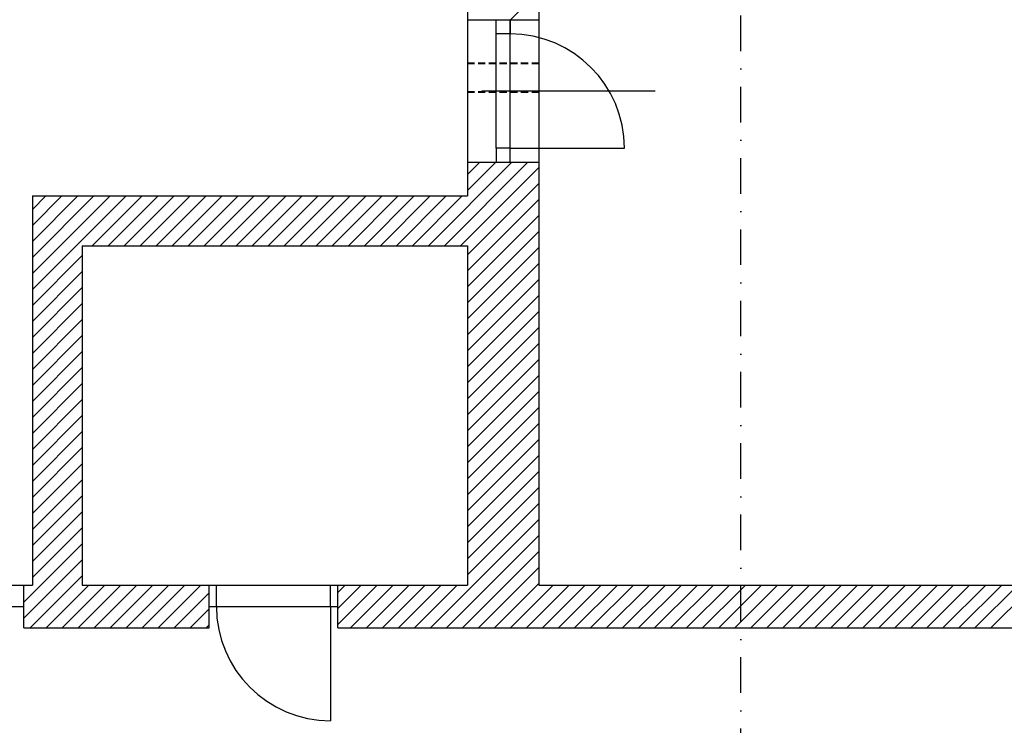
# Model space of a CAD drawing. Header units: millimetres. Extents: x 2886542 to 7567581, y -792623 to 134766.
# Tile 302 of 320: x 4933890 to 4940791, y -359406 to -354458. Entities that reach past the tile are written whole.
import ezdxf

# ---------------------------------------------------------------- set-up
doc = ezdxf.new("R2010")
doc.units = ezdxf.units.MM
doc.linetypes.add('DASHDOT', pattern=[1, 0.5, -0.25, 0, -0.25])
doc.linetypes.add('DASHED', pattern=[0.75, 0.5, -0.25])
doc.layers.add('CKPROSTUPY_NADROVINOU', color=7, linetype='DASHDOT', lineweight=25)
doc.layers.add('IN_NS_TLUSTA', color=1, linetype='Continuous', lineweight=40)
doc.layers.add('IN_NS_VYPLNE OTVORU', color=16, linetype='Continuous')

msp = doc.modelspace()

# ---------------------------------------------------------------- linework, layer by layer
at = {"layer": 'CKPROSTUPY_NADROVINOU', "color": 0, "ltscale": 500}
msp.add_line((4938943.4, -361679.5), (4938943.4, -334462.1), dxfattribs=at)
at = {"layer": 'IN_NS_TLUSTA', "color": 0, "linetype": 'DASHED', "ltscale": 100}
for p, q in [((4937028.4, -354763.4, -74.5), (4937528.4, -354763.4, -74.5)), ((4937028.4, -354963.4, -74.5), (4937528.4, -354963.4, -74.5))]:
    msp.add_line(p, q, dxfattribs=at)
at = {"layer": 'IN_NS_VYPLNE OTVORU', "color": 0}
for p, q in [((4937528.4, -350723.4), (4937528.4, -354458.4)), ((4937028.4, -354223.4), (4937028.4, -354458.4)), ((4937329.1, -354458.4), (4937528.4, -354259.1)), ((4937028.4, -354458.4), (4937028.4, -355458.4)), ((4937228.4, -354558.4), (4937228.4, -354458.4)), ((4937228.4, -354458.4), (4937328.4, -354458.4)), ((4937328.4, -355458.4), (4937328.4, -354458.4)), ((4937328.4, -354458.4), (4937328.4, -354558.4)), ((4937528.4, -354458.4), (4937528.4, -355458.4)), ((4937328.4, -354558.4), (4937228.4, -354558.4)), ((4937228.4, -355358.4), (4937228.4, -354558.4)), ((4937328.4, -355358.4), (4937328.4, -354558.4)), ((4938344.4, -354958.4), (4937128.4, -354958.4)), ((4937328.4, -355358.4), (4937228.4, -355358.4)), ((4937228.4, -355358.4), (4937228.4, -355458.4)), ((4937328.4, -355458.4), (4937328.4, -355358.4)), ((4937328.4, -355358.4), (4938128.4, -355358.4)), ((4936754.4, -356043.4), (4937339.4, -355458.4)), ((4936866.7, -356043.4), (4937451.7, -355458.4)), ((4936978.9, -356043.4), (4937528.4, -355493.9)), ((4937028.4, -355458.4), (4937028.4, -355693.4)), ((4937028.4, -355544.9), (4937114.9, -355458.4)), ((4937028.4, -355657.1), (4937227.2, -355458.4)), ((4937228.4, -355458.4), (4937328.4, -355458.4)), ((4937528.4, -355458.4), (4937528.4, -358423.4)), ((4937028.4, -356106.2), (4937528.4, -355606.2)), ((4933978.4, -355693.4), (4937028.4, -355693.4)), ((4933978.4, -355693.4), (4933978.4, -358423.4)), ((4933978.4, -355788.6), (4934073.6, -355693.4)), ((4933978.4, -355900.8), (4934185.8, -355693.4)), ((4933978.4, -356013.1), (4934298.1, -355693.4)), ((4933978.4, -356125.3), (4934410.3, -355693.4)), ((4933978.4, -356237.6), (4934522.6, -355693.4)), ((4933978.4, -356349.8), (4934634.8, -355693.4)), ((4934397.1, -356043.4), (4934747.1, -355693.4)), ((4934509.4, -356043.4), (4934859.4, -355693.4)), ((4934621.6, -356043.4), (4934971.6, -355693.4)), ((4934733.9, -356043.4), (4935083.9, -355693.4)), ((4934846.1, -356043.4), (4935196.1, -355693.4)), ((4934958.4, -356043.4), (4935308.4, -355693.4)), ((4935070.6, -356043.4), (4935420.6, -355693.4)), ((4935182.9, -356043.4), (4935532.9, -355693.4)), ((4935295.1, -356043.4), (4935645.1, -355693.4)), ((4935407.4, -356043.4), (4935757.4, -355693.4)), ((4935519.6, -356043.4), (4935869.6, -355693.4)), ((4935631.9, -356043.4), (4935981.9, -355693.4)), ((4935744.1, -356043.4), (4936094.1, -355693.4)), ((4935856.4, -356043.4), (4936206.4, -355693.4)), ((4935968.6, -356043.4), (4936318.6, -355693.4)), ((4936080.9, -356043.4), (4936430.9, -355693.4)), ((4936193.2, -356043.4), (4936543.2, -355693.4)), ((4936305.4, -356043.4), (4936655.4, -355693.4)), ((4936417.7, -356043.4), (4936767.7, -355693.4)), ((4936529.9, -356043.4), (4936879.9, -355693.4)), ((4936642.2, -356043.4), (4936992.2, -355693.4)), ((4937028.4, -356218.4), (4937528.4, -355718.4)), ((4937028.4, -356330.7), (4937528.4, -355830.7)), ((4937028.4, -356442.9), (4937528.4, -355942.9)), ((4934328.4, -356043.4), (4937028.4, -356043.4)), ((4934328.4, -356043.4), (4934328.4, -358423.4)), ((4937028.4, -356043.4), (4937028.4, -358423.4)), ((4937028.4, -356555.2), (4937528.4, -356055.2)), ((4933978.4, -356462.1), (4934328.4, -356112.1)), ((4937028.4, -356667.4), (4937528.4, -356167.4)), ((4933978.4, -356574.3), (4934328.4, -356224.3)), ((4937028.4, -356779.7), (4937528.4, -356279.7)), ((4933978.4, -356686.6), (4934328.4, -356336.6)), ((4937028.4, -356891.9), (4937528.4, -356391.9)), ((4933978.4, -356798.8), (4934328.4, -356448.8)), ((4937028.4, -357004.2), (4937528.4, -356504.2)), ((4933978.4, -356911.1), (4934328.4, -356561.1)), ((4933978.4, -357023.3), (4934328.4, -356673.3)), ((4937028.4, -357116.4), (4937528.4, -356616.4)), ((4937028.4, -357228.7), (4937528.4, -356728.7)), ((4933978.4, -357135.6), (4934328.4, -356785.6)), ((4937028.4, -357340.9), (4937528.4, -356840.9)), ((4933978.4, -357247.9), (4934328.4, -356897.9)), ((4937028.4, -357453.2), (4937528.4, -356953.2)), ((4933978.4, -357360.1), (4934328.4, -357010.1)), ((4937028.4, -357565.4), (4937528.4, -357065.4)), ((4933978.4, -357472.4), (4934328.4, -357122.4)), ((4937028.4, -357677.7), (4937528.4, -357177.7)), ((4933978.4, -357584.6), (4934328.4, -357234.6)), ((4937028.4, -357790), (4937528.4, -357290)), ((4933978.4, -357696.9), (4934328.4, -357346.9)), ((4937028.4, -357902.2), (4937528.4, -357402.2)), ((4933978.4, -357809.1), (4934328.4, -357459.1)), ((4933978.4, -357921.4), (4934328.4, -357571.4)), ((4937028.4, -358014.5), (4937528.4, -357514.5)), ((4937028.4, -358126.7), (4937528.4, -357626.7)), ((4933978.4, -358033.6), (4934328.4, -357683.6)), ((4937028.4, -358239), (4937528.4, -357739)), ((4933978.4, -358145.9), (4934328.4, -357795.9)), ((4937028.4, -358351.2), (4937528.4, -357851.2)), ((4933978.4, -358258.1), (4934328.4, -357908.1)), ((4936768.5, -358723.4), (4937528.4, -357963.5)), ((4933978.4, -358370.4), (4934328.4, -358020.4)), ((4936880.7, -358723.4), (4937528.4, -358075.7)), ((4933918.4, -358542.6), (4934328.4, -358132.6)), ((4936993, -358723.4), (4937528.4, -358188)), ((4933918.4, -358654.9), (4934328.4, -358244.9)), ((4937105.3, -358723.4), (4937528.4, -358300.2)), ((4933962.2, -358723.4), (4934328.4, -358357.1)), ((4932398.4, -358423.4), (4933918.4, -358423.4)), ((4933918.4, -358723.4), (4933918.4, -358423.4)), ((4933918.4, -358423.4), (4933978.4, -358423.4)), ((4933918.4, -358430.4), (4933925.4, -358423.4)), ((4934074.4, -358723.4), (4934374.4, -358423.4)), ((4934186.7, -358723.4), (4934486.7, -358423.4)), ((4934298.9, -358723.4), (4934598.9, -358423.4)), ((4934328.4, -358423.4), (4935218.4, -358423.4)), ((4934411.2, -358723.4), (4934711.2, -358423.4)), ((4934523.4, -358723.4), (4934823.4, -358423.4)), ((4934635.7, -358723.4), (4934935.7, -358423.4)), ((4934747.9, -358723.4), (4935047.9, -358423.4)), ((4934860.2, -358723.4), (4935160.2, -358423.4)), ((4935218.4, -358723.4), (4935218.4, -358423.4)), ((4935218.4, -358423.4), (4936118.4, -358423.4)), ((4935268.4, -358573.4), (4935268.4, -358423.4)), ((4936068.4, -358573.4), (4936068.4, -358423.4)), ((4936118.4, -358723.4), (4936118.4, -358423.4)), ((4936118.4, -358423.4), (4937028.4, -358423.4)), ((4936118.4, -358475.4), (4936170.5, -358423.4)), ((4936118.4, -358587.7), (4936282.7, -358423.4)), ((4936118.4, -358700), (4936395, -358423.4)), ((4936207.2, -358723.4), (4936507.2, -358423.4)), ((4936319.5, -358723.4), (4936619.5, -358423.4)), ((4936431.7, -358723.4), (4936731.7, -358423.4)), ((4936544, -358723.4), (4936844, -358423.4)), ((4936656.2, -358723.4), (4936956.2, -358423.4)), ((4937217.5, -358723.4), (4937528.4, -358412.5)), ((4937329.8, -358723.4), (4937629.8, -358423.4)), ((4937442, -358723.4), (4937742, -358423.4)), ((4937528.4, -358423.4), (4944528.4, -358423.4)), ((4937554.3, -358723.4), (4937854.3, -358423.4)), ((4937666.5, -358723.4), (4937966.5, -358423.4)), ((4937778.8, -358723.4), (4938078.8, -358423.4)), ((4937891, -358723.4), (4938191, -358423.4)), ((4938003.3, -358723.4), (4938303.3, -358423.4)), ((4938115.5, -358723.4), (4938415.5, -358423.4)), ((4938227.8, -358723.4), (4938527.8, -358423.4)), ((4938340, -358723.4), (4938640, -358423.4)), ((4938452.3, -358723.4), (4938752.3, -358423.4)), ((4938564.5, -358723.4), (4938864.5, -358423.4)), ((4938676.8, -358723.4), (4938943.4, -358456.8)), ((4938943.4, -358456.8), (4938976.8, -358423.4)), ((4938943.4, -358569), (4939089.1, -358423.4)), ((4938943.4, -358681.3), (4939201.3, -358423.4)), ((4939013.6, -358723.4), (4939313.6, -358423.4)), ((4939125.8, -358723.4), (4939425.8, -358423.4)), ((4939238.1, -358723.4), (4939538.1, -358423.4)), ((4939350.3, -358723.4), (4939650.3, -358423.4)), ((4939462.6, -358723.4), (4939762.6, -358423.4)), ((4939574.8, -358723.4), (4939874.8, -358423.4)), ((4939687.1, -358723.4), (4939987.1, -358423.4)), ((4939799.3, -358723.4), (4940099.3, -358423.4)), ((4939911.6, -358723.4), (4940211.6, -358423.4)), ((4940023.8, -358723.4), (4940323.8, -358423.4)), ((4940136.1, -358723.4), (4940436.1, -358423.4)), ((4940248.3, -358723.4), (4940548.3, -358423.4)), ((4940360.6, -358723.4), (4940660.6, -358423.4)), ((4940472.9, -358723.4), (4940772.9, -358423.4)), ((4940585.1, -358723.4), (4940885.1, -358423.4)), ((4940697.4, -358723.4), (4940997.4, -358423.4)), ((4934972.4, -358723.4), (4935218.4, -358477.4)), ((4932398.4, -358573.4), (4933918.4, -358573.4)), ((4935084.7, -358723.4), (4935218.4, -358589.7)), ((4935218.4, -358573.4), (4936118.4, -358573.4)), ((4936068.4, -358573.4), (4936068.4, -359373.4)), ((4938789.1, -358723.4), (4938943.4, -358569)), ((4933918.4, -358723.4), (4935218.4, -358723.4)), ((4935197, -358723.4), (4935218.4, -358701.9)), ((4936118.4, -358723.4), (4945218.4, -358723.4)), ((4938901.3, -358723.4), (4938943.4, -358681.3))]:
    msp.add_line(p, q, dxfattribs=at)
at = {"layer": 'IN_NS_VYPLNE OTVORU', "color": 0, "ltscale": 250}
for p, q in [((4937028.4, -354458.4), (4937528.4, -354458.4)), ((4937028.4, -355458.4), (4937528.4, -355458.4))]:
    msp.add_line(p, q, dxfattribs=at)
at = {"layer": 'IN_NS_VYPLNE OTVORU', "color": 0}
for centre, start, end in [((4937328.4, -355358.4), 0, 90), ((4936068.4, -358573.4), 180, 270)]:
    msp.add_arc(centre, 800, start, end, dxfattribs=at)

doc.saveas('drawing.dxf')
